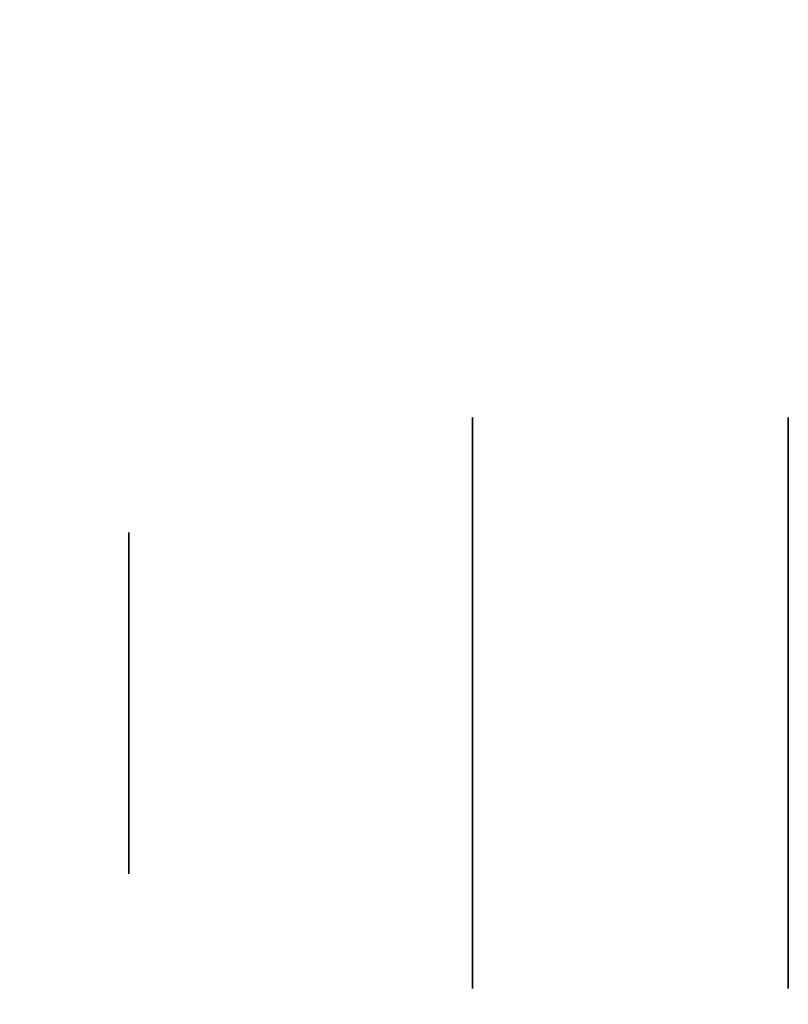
# Model space of a CAD drawing. Extents: x 248.8 to 273, y 2872.5 to 2876.7.
# Tile 366 of 656: x 262.8138 to 262.8498, y 2872.5443 to 2872.5904. Entities that reach past the tile are written whole.
import ezdxf

# ---------------------------------------------------------------- set-up
doc = ezdxf.new("R2010")
doc.units = 0
doc.header["$LTSCALE"] = 150
doc.header["$MEASUREMENT"] = 0
doc.layers.add('3DFACE_BOLT', color=7, linetype='CONTINUOUS')
doc.layers.add('3DFACE_SHAPE', color=7, linetype='CONTINUOUS')

msp = doc.modelspace()

# ---------------------------------------------------------------- linework, layer by layer
at = {"layer": '3DFACE_BOLT', "color": 1}
for points, invisible_edges in [([(262.849787, 2872.571742, -0.135), (262.849787, 2872.565054, -0.146583), (262.834987, 2872.571742, -0.135)], 14), ([(262.834987, 2872.571742, -0.135), (262.849787, 2872.565054, -0.146583), (262.834987, 2872.565054, -0.146583)], 3), ([(262.849787, 2872.565054, -0.123417), (262.849787, 2872.571742, -0.135), (262.834987, 2872.565054, -0.123417)], 14), ([(262.834987, 2872.565054, -0.123417), (262.849787, 2872.571742, -0.135), (262.834987, 2872.571742, -0.135)], 3), ([(262.834987, 2872.571742, -0.135), (262.834987, 2872.565054, -0.146583), (262.834987, 2872.565054, -0.123417)], 2), ([(262.849787, 2872.571742, -0.065), (262.849787, 2872.565054, -0.076583), (262.834987, 2872.571742, -0.065)], 14), ([(262.834987, 2872.571742, -0.065), (262.849787, 2872.565054, -0.076583), (262.834987, 2872.565054, -0.076583)], 3), ([(262.849787, 2872.565054, -0.053417), (262.849787, 2872.571742, -0.065), (262.834987, 2872.565054, -0.053417)], 14), ([(262.834987, 2872.565054, -0.053417), (262.849787, 2872.571742, -0.065), (262.834987, 2872.571742, -0.065)], 3), ([(262.834987, 2872.571742, -0.065), (262.834987, 2872.565054, -0.076583), (262.834987, 2872.565054, -0.053417)], 2), ([(262.868887, 2872.566366, -0.135), (262.868887, 2872.565975, -0.137472), (262.818887, 2872.566366, -0.135)], 14), ([(262.818887, 2872.566366, -0.135), (262.868887, 2872.565975, -0.137472), (262.818887, 2872.565975, -0.137472)], 3), ([(262.818887, 2872.565975, -0.132528), (262.868887, 2872.566366, -0.135), (262.818887, 2872.566366, -0.135)], 3), ([(262.818887, 2872.566366, -0.135), (262.818887, 2872.565975, -0.137472), (262.818887, 2872.565975, -0.132528)], 2), ([(262.868887, 2872.566366, -0.065), (262.868887, 2872.565975, -0.067472), (262.818887, 2872.566366, -0.065)], 14), ([(262.818887, 2872.566366, -0.065), (262.868887, 2872.565975, -0.067472), (262.818887, 2872.565975, -0.067472)], 3), ([(262.818887, 2872.565975, -0.062528), (262.868887, 2872.566366, -0.065), (262.818887, 2872.566366, -0.065)], 3), ([(262.818887, 2872.566366, -0.065), (262.818887, 2872.565975, -0.067472), (262.818887, 2872.565975, -0.062528)], 2), ([(262.868887, 2872.565975, -0.132528), (262.868887, 2872.566366, -0.135), (262.818887, 2872.565975, -0.132528)], 14), ([(262.868887, 2872.565975, -0.062528), (262.868887, 2872.566366, -0.065), (262.818887, 2872.565975, -0.062528)], 14), ([(262.868887, 2872.565975, -0.137472), (262.868887, 2872.564839, -0.139702), (262.818887, 2872.565975, -0.137472)], 14), ([(262.818887, 2872.565975, -0.137472), (262.868887, 2872.564839, -0.139702), (262.818887, 2872.564839, -0.139702)], 3), ([(262.868887, 2872.564839, -0.130298), (262.868887, 2872.565975, -0.132528), (262.818887, 2872.564839, -0.130298)], 14), ([(262.818887, 2872.564839, -0.130298), (262.868887, 2872.565975, -0.132528), (262.818887, 2872.565975, -0.132528)], 3), ([(262.818887, 2872.565975, -0.137472), (262.818887, 2872.564839, -0.139702), (262.818887, 2872.565975, -0.132528)], 14), ([(262.818887, 2872.565975, -0.132528), (262.818887, 2872.564839, -0.139702), (262.818887, 2872.564839, -0.130298)], 3), ([(262.868887, 2872.565975, -0.067472), (262.868887, 2872.564839, -0.069702), (262.818887, 2872.565975, -0.067472)], 14), ([(262.818887, 2872.565975, -0.067472), (262.868887, 2872.564839, -0.069702), (262.818887, 2872.564839, -0.069702)], 3), ([(262.868887, 2872.564839, -0.060298), (262.868887, 2872.565975, -0.062528), (262.818887, 2872.564839, -0.060298)], 14), ([(262.818887, 2872.564839, -0.060298), (262.868887, 2872.565975, -0.062528), (262.818887, 2872.565975, -0.062528)], 3), ([(262.818887, 2872.565975, -0.067472), (262.818887, 2872.564839, -0.069702), (262.818887, 2872.565975, -0.062528)], 14), ([(262.818887, 2872.565975, -0.062528), (262.818887, 2872.564839, -0.069702), (262.818887, 2872.564839, -0.060298)], 3), ([(262.849787, 2872.565054, -0.146583), (262.849787, 2872.551679, -0.146583), (262.834987, 2872.565054, -0.146583)], 14), ([(262.834987, 2872.565054, -0.146583), (262.849787, 2872.551679, -0.146583), (262.834987, 2872.551679, -0.146583)], 3), ([(262.849787, 2872.551679, -0.123417), (262.849787, 2872.565054, -0.123417), (262.834987, 2872.551679, -0.123417)], 14), ([(262.834987, 2872.551679, -0.123417), (262.849787, 2872.565054, -0.123417), (262.834987, 2872.565054, -0.123417)], 3), ([(262.834987, 2872.565054, -0.146583), (262.834987, 2872.551679, -0.146583), (262.834987, 2872.565054, -0.123417)], 14), ([(262.834987, 2872.565054, -0.123417), (262.834987, 2872.551679, -0.146583), (262.834987, 2872.551679, -0.123417)], 3), ([(262.849787, 2872.565054, -0.076583), (262.849787, 2872.551679, -0.076583), (262.834987, 2872.565054, -0.076583)], 14), ([(262.834987, 2872.565054, -0.076583), (262.849787, 2872.551679, -0.076583), (262.834987, 2872.551679, -0.076583)], 3), ([(262.849787, 2872.551679, -0.053417), (262.849787, 2872.565054, -0.053417), (262.834987, 2872.551679, -0.053417)], 14), ([(262.834987, 2872.551679, -0.053417), (262.849787, 2872.565054, -0.053417), (262.834987, 2872.565054, -0.053417)], 3), ([(262.834987, 2872.565054, -0.076583), (262.834987, 2872.551679, -0.076583), (262.834987, 2872.565054, -0.053417)], 14), ([(262.834987, 2872.565054, -0.053417), (262.834987, 2872.551679, -0.076583), (262.834987, 2872.551679, -0.053417)], 3), ([(262.849787, 2872.565054, -0.123417), (262.849787, 2872.551679, -0.123417), (262.849787, 2872.565054, -0.146583)], 14), ([(262.849787, 2872.565054, -0.146583), (262.849787, 2872.551679, -0.123417), (262.849787, 2872.551679, -0.146583)], 3), ([(262.849787, 2872.565054, -0.053417), (262.849787, 2872.551679, -0.053417), (262.849787, 2872.565054, -0.076583)], 14), ([(262.849787, 2872.565054, -0.076583), (262.849787, 2872.551679, -0.053417), (262.849787, 2872.551679, -0.076583)], 3), ([(262.868887, 2872.564839, -0.139702), (262.868887, 2872.563069, -0.141472), (262.818887, 2872.564839, -0.139702)], 14), ([(262.818887, 2872.564839, -0.139702), (262.868887, 2872.563069, -0.141472), (262.818887, 2872.563069, -0.141472)], 3), ([(262.868887, 2872.563069, -0.128528), (262.868887, 2872.564839, -0.130298), (262.818887, 2872.563069, -0.128528)], 14), ([(262.818887, 2872.563069, -0.128528), (262.868887, 2872.564839, -0.130298), (262.818887, 2872.564839, -0.130298)], 3), ([(262.818887, 2872.564839, -0.139702), (262.818887, 2872.563069, -0.141472), (262.818887, 2872.564839, -0.130298)], 14), ([(262.818887, 2872.564839, -0.130298), (262.818887, 2872.563069, -0.141472), (262.818887, 2872.563069, -0.128528)], 3), ([(262.868887, 2872.564839, -0.069702), (262.868887, 2872.563069, -0.071472), (262.818887, 2872.564839, -0.069702)], 14), ([(262.818887, 2872.564839, -0.069702), (262.868887, 2872.563069, -0.071472), (262.818887, 2872.563069, -0.071472)], 3), ([(262.868887, 2872.563069, -0.058528), (262.868887, 2872.564839, -0.060298), (262.818887, 2872.563069, -0.058528)], 14), ([(262.818887, 2872.563069, -0.058528), (262.868887, 2872.564839, -0.060298), (262.818887, 2872.564839, -0.060298)], 3), ([(262.818887, 2872.564839, -0.069702), (262.818887, 2872.563069, -0.071472), (262.818887, 2872.564839, -0.060298)], 14), ([(262.818887, 2872.564839, -0.060298), (262.818887, 2872.563069, -0.071472), (262.818887, 2872.563069, -0.058528)], 3), ([(262.868887, 2872.563069, -0.141472), (262.868887, 2872.560839, -0.142608), (262.818887, 2872.563069, -0.141472)], 14), ([(262.818887, 2872.563069, -0.141472), (262.868887, 2872.560839, -0.142608), (262.818887, 2872.560839, -0.142608)], 3), ([(262.868887, 2872.560839, -0.127392), (262.868887, 2872.563069, -0.128528), (262.818887, 2872.560839, -0.127392)], 14), ([(262.818887, 2872.560839, -0.127392), (262.868887, 2872.563069, -0.128528), (262.818887, 2872.563069, -0.128528)], 3), ([(262.818887, 2872.563069, -0.141472), (262.818887, 2872.560839, -0.142608), (262.818887, 2872.563069, -0.128528)], 14), ([(262.818887, 2872.563069, -0.128528), (262.818887, 2872.560839, -0.142608), (262.818887, 2872.560839, -0.127392)], 3), ([(262.868887, 2872.563069, -0.071472), (262.868887, 2872.560839, -0.072608), (262.818887, 2872.563069, -0.071472)], 14), ([(262.818887, 2872.563069, -0.071472), (262.868887, 2872.560839, -0.072608), (262.818887, 2872.560839, -0.072608)], 3), ([(262.868887, 2872.560839, -0.057392), (262.868887, 2872.563069, -0.058528), (262.818887, 2872.560839, -0.057392)], 14), ([(262.818887, 2872.560839, -0.057392), (262.868887, 2872.563069, -0.058528), (262.818887, 2872.563069, -0.058528)], 3), ([(262.818887, 2872.563069, -0.071472), (262.818887, 2872.560839, -0.072608), (262.818887, 2872.563069, -0.058528)], 14), ([(262.818887, 2872.563069, -0.058528), (262.818887, 2872.560839, -0.072608), (262.818887, 2872.560839, -0.057392)], 3), ([(262.868887, 2872.560839, -0.142608), (262.868887, 2872.558366, -0.143), (262.818887, 2872.560839, -0.142608)], 14), ([(262.818887, 2872.560839, -0.142608), (262.868887, 2872.558366, -0.143), (262.818887, 2872.558366, -0.143)], 3), ([(262.868887, 2872.558366, -0.127), (262.868887, 2872.560839, -0.127392), (262.818887, 2872.558366, -0.127)], 14), ([(262.818887, 2872.558366, -0.127), (262.868887, 2872.560839, -0.127392), (262.818887, 2872.560839, -0.127392)], 3), ([(262.818887, 2872.560839, -0.142608), (262.818887, 2872.558366, -0.143), (262.818887, 2872.560839, -0.127392)], 14), ([(262.818887, 2872.560839, -0.127392), (262.818887, 2872.558366, -0.143), (262.818887, 2872.558366, -0.127)], 3), ([(262.868887, 2872.560839, -0.072608), (262.868887, 2872.558366, -0.073), (262.818887, 2872.560839, -0.072608)], 14), ([(262.818887, 2872.560839, -0.072608), (262.868887, 2872.558366, -0.073), (262.818887, 2872.558366, -0.073)], 3), ([(262.868887, 2872.558366, -0.057), (262.868887, 2872.560839, -0.057392), (262.818887, 2872.558366, -0.057)], 14), ([(262.818887, 2872.558366, -0.057), (262.868887, 2872.560839, -0.057392), (262.818887, 2872.560839, -0.057392)], 3), ([(262.818887, 2872.560839, -0.072608), (262.818887, 2872.558366, -0.073), (262.818887, 2872.560839, -0.057392)], 14), ([(262.818887, 2872.560839, -0.057392), (262.818887, 2872.558366, -0.073), (262.818887, 2872.558366, -0.057)], 3), ([(262.868887, 2872.558366, -0.143), (262.868887, 2872.555894, -0.142608), (262.818887, 2872.558366, -0.143)], 14), ([(262.818887, 2872.558366, -0.143), (262.868887, 2872.555894, -0.142608), (262.818887, 2872.555894, -0.142608)], 3), ([(262.818887, 2872.555894, -0.127392), (262.868887, 2872.558366, -0.127), (262.818887, 2872.558366, -0.127)], 3), ([(262.818887, 2872.558366, -0.143), (262.818887, 2872.555894, -0.142608), (262.818887, 2872.558366, -0.127)], 14), ([(262.818887, 2872.558366, -0.127), (262.818887, 2872.555894, -0.142608), (262.818887, 2872.555894, -0.127392)], 3), ([(262.868887, 2872.558366, -0.073), (262.868887, 2872.555894, -0.072608), (262.818887, 2872.558366, -0.073)], 14), ([(262.818887, 2872.558366, -0.073), (262.868887, 2872.555894, -0.072608), (262.818887, 2872.555894, -0.072608)], 3), ([(262.818887, 2872.555894, -0.057392), (262.868887, 2872.558366, -0.057), (262.818887, 2872.558366, -0.057)], 3), ([(262.818887, 2872.558366, -0.073), (262.818887, 2872.555894, -0.072608), (262.818887, 2872.558366, -0.057)], 14), ([(262.818887, 2872.558366, -0.057), (262.818887, 2872.555894, -0.072608), (262.818887, 2872.555894, -0.057392)], 3), ([(262.868887, 2872.555894, -0.127392), (262.868887, 2872.558366, -0.127), (262.818887, 2872.555894, -0.127392)], 14), ([(262.868887, 2872.555894, -0.057392), (262.868887, 2872.558366, -0.057), (262.818887, 2872.555894, -0.057392)], 14), ([(262.868887, 2872.555894, -0.142608), (262.868887, 2872.553664, -0.141472), (262.818887, 2872.555894, -0.142608)], 14), ([(262.818887, 2872.555894, -0.142608), (262.868887, 2872.553664, -0.141472), (262.818887, 2872.553664, -0.141472)], 3), ([(262.868887, 2872.553664, -0.128528), (262.868887, 2872.555894, -0.127392), (262.818887, 2872.553664, -0.128528)], 14), ([(262.818887, 2872.553664, -0.128528), (262.868887, 2872.555894, -0.127392), (262.818887, 2872.555894, -0.127392)], 3), ([(262.818887, 2872.555894, -0.142608), (262.818887, 2872.553664, -0.141472), (262.818887, 2872.555894, -0.127392)], 14), ([(262.818887, 2872.555894, -0.127392), (262.818887, 2872.553664, -0.141472), (262.818887, 2872.553664, -0.128528)], 3), ([(262.868887, 2872.555894, -0.072608), (262.868887, 2872.553664, -0.071472), (262.818887, 2872.555894, -0.072608)], 14), ([(262.818887, 2872.555894, -0.072608), (262.868887, 2872.553664, -0.071472), (262.818887, 2872.553664, -0.071472)], 3), ([(262.868887, 2872.553664, -0.058528), (262.868887, 2872.555894, -0.057392), (262.818887, 2872.553664, -0.058528)], 14), ([(262.818887, 2872.553664, -0.058528), (262.868887, 2872.555894, -0.057392), (262.818887, 2872.555894, -0.057392)], 3), ([(262.818887, 2872.555894, -0.072608), (262.818887, 2872.553664, -0.071472), (262.818887, 2872.555894, -0.057392)], 14), ([(262.818887, 2872.555894, -0.057392), (262.818887, 2872.553664, -0.071472), (262.818887, 2872.553664, -0.058528)], 3), ([(262.868887, 2872.553664, -0.141472), (262.868887, 2872.551894, -0.139702), (262.818887, 2872.553664, -0.141472)], 14), ([(262.818887, 2872.553664, -0.141472), (262.868887, 2872.551894, -0.139702), (262.818887, 2872.551894, -0.139702)], 3), ([(262.868887, 2872.551894, -0.130298), (262.868887, 2872.553664, -0.128528), (262.818887, 2872.551894, -0.130298)], 14), ([(262.818887, 2872.551894, -0.130298), (262.868887, 2872.553664, -0.128528), (262.818887, 2872.553664, -0.128528)], 3), ([(262.818887, 2872.553664, -0.141472), (262.818887, 2872.551894, -0.139702), (262.818887, 2872.553664, -0.128528)], 14), ([(262.818887, 2872.553664, -0.128528), (262.818887, 2872.551894, -0.139702), (262.818887, 2872.551894, -0.130298)], 3), ([(262.868887, 2872.553664, -0.071472), (262.868887, 2872.551894, -0.069702), (262.818887, 2872.553664, -0.071472)], 14), ([(262.818887, 2872.553664, -0.071472), (262.868887, 2872.551894, -0.069702), (262.818887, 2872.551894, -0.069702)], 3), ([(262.868887, 2872.551894, -0.060298), (262.868887, 2872.553664, -0.058528), (262.818887, 2872.551894, -0.060298)], 14), ([(262.818887, 2872.551894, -0.060298), (262.868887, 2872.553664, -0.058528), (262.818887, 2872.553664, -0.058528)], 3), ([(262.818887, 2872.553664, -0.071472), (262.818887, 2872.551894, -0.069702), (262.818887, 2872.553664, -0.058528)], 14), ([(262.818887, 2872.553664, -0.058528), (262.818887, 2872.551894, -0.069702), (262.818887, 2872.551894, -0.060298)], 3), ([(262.868887, 2872.551894, -0.139702), (262.868887, 2872.550758, -0.137472), (262.818887, 2872.551894, -0.139702)], 14), ([(262.818887, 2872.551894, -0.139702), (262.868887, 2872.550758, -0.137472), (262.818887, 2872.550758, -0.137472)], 3), ([(262.868887, 2872.550758, -0.132528), (262.868887, 2872.551894, -0.130298), (262.818887, 2872.550758, -0.132528)], 14), ([(262.818887, 2872.550758, -0.132528), (262.868887, 2872.551894, -0.130298), (262.818887, 2872.551894, -0.130298)], 3), ([(262.818887, 2872.551894, -0.139702), (262.818887, 2872.550758, -0.137472), (262.818887, 2872.551894, -0.130298)], 14), ([(262.818887, 2872.551894, -0.130298), (262.818887, 2872.550758, -0.137472), (262.818887, 2872.550758, -0.132528)], 3), ([(262.868887, 2872.551894, -0.069702), (262.868887, 2872.550758, -0.067472), (262.818887, 2872.551894, -0.069702)], 14), ([(262.818887, 2872.551894, -0.069702), (262.868887, 2872.550758, -0.067472), (262.818887, 2872.550758, -0.067472)], 3), ([(262.868887, 2872.550758, -0.062528), (262.868887, 2872.551894, -0.060298), (262.818887, 2872.550758, -0.062528)], 14), ([(262.818887, 2872.550758, -0.062528), (262.868887, 2872.551894, -0.060298), (262.818887, 2872.551894, -0.060298)], 3), ([(262.818887, 2872.551894, -0.069702), (262.818887, 2872.550758, -0.067472), (262.818887, 2872.551894, -0.060298)], 14), ([(262.818887, 2872.551894, -0.060298), (262.818887, 2872.550758, -0.067472), (262.818887, 2872.550758, -0.062528)], 3), ([(262.849787, 2872.551679, -0.146583), (262.849787, 2872.544992, -0.135), (262.834987, 2872.551679, -0.146583)], 14), ([(262.834987, 2872.551679, -0.146583), (262.849787, 2872.544992, -0.135), (262.834987, 2872.544992, -0.135)], 3), ([(262.849787, 2872.544992, -0.135), (262.849787, 2872.551679, -0.123417), (262.834987, 2872.544992, -0.135)], 14), ([(262.834987, 2872.544992, -0.135), (262.849787, 2872.551679, -0.123417), (262.834987, 2872.551679, -0.123417)], 3), ([(262.834987, 2872.551679, -0.146583), (262.834987, 2872.544992, -0.135), (262.834987, 2872.551679, -0.123417)], 12), ([(262.849787, 2872.551679, -0.076583), (262.849787, 2872.544992, -0.065), (262.834987, 2872.551679, -0.076583)], 14), ([(262.834987, 2872.551679, -0.076583), (262.849787, 2872.544992, -0.065), (262.834987, 2872.544992, -0.065)], 3), ([(262.849787, 2872.544992, -0.065), (262.849787, 2872.551679, -0.053417), (262.834987, 2872.544992, -0.065)], 14), ([(262.834987, 2872.544992, -0.065), (262.849787, 2872.551679, -0.053417), (262.834987, 2872.551679, -0.053417)], 3), ([(262.834987, 2872.551679, -0.076583), (262.834987, 2872.544992, -0.065), (262.834987, 2872.551679, -0.053417)], 12), ([(262.849787, 2872.551679, -0.123417), (262.849787, 2872.544992, -0.135), (262.849787, 2872.551679, -0.146583)], 12), ([(262.849787, 2872.551679, -0.053417), (262.849787, 2872.544992, -0.065), (262.849787, 2872.551679, -0.076583)], 12), ([(262.868887, 2872.550758, -0.137472), (262.868887, 2872.550366, -0.135), (262.818887, 2872.550758, -0.137472)], 14), ([(262.818887, 2872.550758, -0.137472), (262.868887, 2872.550366, -0.135), (262.818887, 2872.550366, -0.135)], 3), ([(262.868887, 2872.550366, -0.135), (262.868887, 2872.550758, -0.132528), (262.818887, 2872.550366, -0.135)], 14), ([(262.818887, 2872.550366, -0.135), (262.868887, 2872.550758, -0.132528), (262.818887, 2872.550758, -0.132528)], 3), ([(262.818887, 2872.550758, -0.137472), (262.818887, 2872.550366, -0.135), (262.818887, 2872.550758, -0.132528)], 12), ([(262.868887, 2872.550758, -0.067472), (262.868887, 2872.550366, -0.065), (262.818887, 2872.550758, -0.067472)], 14), ([(262.818887, 2872.550758, -0.067472), (262.868887, 2872.550366, -0.065), (262.818887, 2872.550366, -0.065)], 3), ([(262.868887, 2872.550366, -0.065), (262.868887, 2872.550758, -0.062528), (262.818887, 2872.550366, -0.065)], 14), ([(262.818887, 2872.550366, -0.065), (262.868887, 2872.550758, -0.062528), (262.818887, 2872.550758, -0.062528)], 3), ([(262.818887, 2872.550758, -0.067472), (262.818887, 2872.550366, -0.065), (262.818887, 2872.550758, -0.062528)], 12)]:
    msp.add_3dface(points, dxfattribs=dict(at, invisible_edges=invisible_edges))
at = {"layer": '3DFACE_SHAPE', "color": 13}
for points, invisible_edges in [([(262.856187, 2872.521516, -0.1905), (262.856187, 2876.721516, -0.1905), (262.759337, 2872.521516, -0.1905)], 2), ([(262.856187, 2876.721516, -0.1905), (262.759337, 2876.721516, -0.1905), (262.759337, 2872.521516, -0.1905)], 12), ([(262.759337, 2876.721516, -0.0095), (262.856187, 2872.684666, -0.0095), (262.856187, 2872.558366, -0.0095)], 13), ([(262.759337, 2872.521516, -0.0095), (262.759337, 2876.721516, -0.0095), (262.856187, 2872.558366, -0.0095)], 14), ([(262.959337, 2872.521516), (262.959337, 2876.721516), (262.759337, 2872.521516)], 2), ([(262.959337, 2876.721516), (262.759337, 2876.721516), (262.759337, 2872.521516)], 12), ([(262.759337, 2872.521516, -0.2), (262.759337, 2876.721516, -0.2), (262.959337, 2872.521516, -0.2)], 2), ([(262.759337, 2876.721516, -0.2), (262.959337, 2876.721516, -0.2), (262.959337, 2872.521516, -0.2)], 12), ([(262.856187, 2872.521516, -0.0095), (262.759337, 2872.521516, -0.0095), (262.856187, 2872.558366, -0.0095)], 2)]:
    msp.add_3dface(points, dxfattribs=dict(at, invisible_edges=invisible_edges))

doc.saveas('drawing.dxf')
